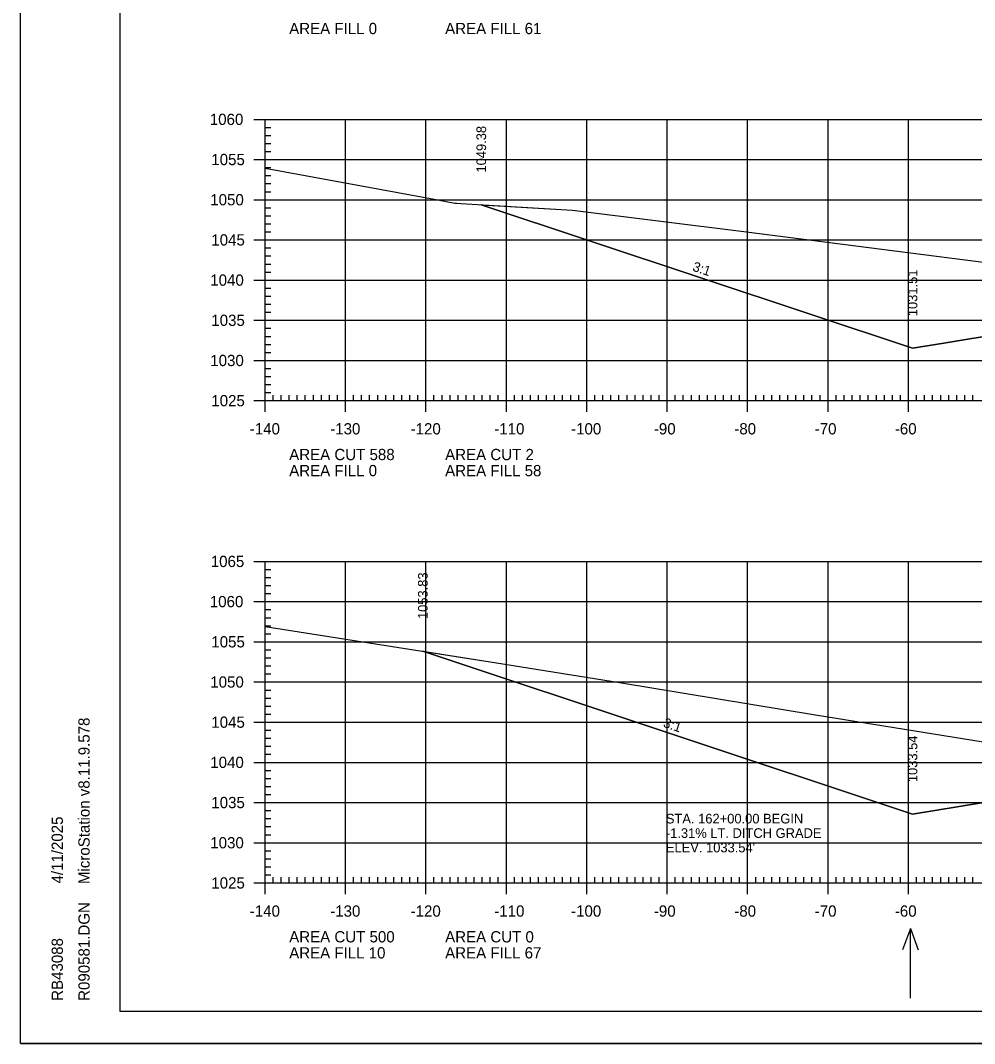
# Model space of a CAD drawing. Extents: x 1322838 to 1324533, y 339903 to 351025.
# Drawn here: x 1323533.3 to 1323651.9, y 345965.4 to 346092.7 of the extents above; entities that cross this region are included whole.
import ezdxf

# ---------------------------------------------------------------- set-up
doc = ezdxf.new("R2010")
doc.units = 0
for name, color, linetype in [('R_Axis', 7, 'Continuous'), ('R_Axis Annot', 7, 'Continuous'), ('R_Border', 7, 'Continuous'), ('R_Drive', 7, 'Continuous'), ('R_Exist Surface', 7, 'Continuous'), ('R_Fin Surface', 7, 'Continuous'), ('R_Fin Surface Annot', 7, 'Continuous'), ('R_Grid', 7, 'Continuous'), ('R_No Plot', 7, 'Continuous'), ('R_Water Annot', 7, 'Continuous')]:
    doc.layers.add(name, color=color, linetype=linetype)

msp = doc.modelspace()

# ---------------------------------------------------------------- linework, layer by layer
at = {"layer": 'R_Axis'}
for p, q in [((1323562.32, 346080.42), (1323565.12, 346080.42)), ((1323563.72, 346045.42), (1323563.72, 346080.42)), ((1323563.72, 346079.42), (1323564.42, 346079.42)), ((1323563.72, 346078.42), (1323564.42, 346078.42)), ((1323563.72, 346077.42), (1323564.42, 346077.42)), ((1323563.72, 346076.42), (1323564.42, 346076.42)), ((1323562.32, 346075.42), (1323565.12, 346075.42)), ((1323563.72, 346074.42), (1323564.42, 346074.42)), ((1323563.72, 346073.42), (1323564.42, 346073.42)), ((1323563.72, 346072.42), (1323564.42, 346072.42)), ((1323563.72, 346071.42), (1323564.42, 346071.42)), ((1323562.32, 346070.42), (1323565.12, 346070.42)), ((1323563.72, 346069.42), (1323564.42, 346069.42)), ((1323563.72, 346068.42), (1323564.42, 346068.42)), ((1323563.72, 346067.42), (1323564.42, 346067.42)), ((1323563.72, 346066.42), (1323564.42, 346066.42)), ((1323562.32, 346065.42), (1323565.12, 346065.42)), ((1323563.72, 346064.42), (1323564.42, 346064.42)), ((1323563.72, 346063.42), (1323564.42, 346063.42)), ((1323563.72, 346062.42), (1323564.42, 346062.42)), ((1323563.72, 346061.42), (1323564.42, 346061.42)), ((1323562.32, 346060.42), (1323565.12, 346060.42)), ((1323563.72, 346059.42), (1323564.42, 346059.42)), ((1323563.72, 346058.42), (1323564.42, 346058.42)), ((1323563.72, 346057.42), (1323564.42, 346057.42)), ((1323563.72, 346056.42), (1323564.42, 346056.42)), ((1323562.32, 346055.42), (1323565.12, 346055.42)), ((1323563.72, 346054.42), (1323564.42, 346054.42)), ((1323563.72, 346053.42), (1323564.42, 346053.42)), ((1323563.72, 346052.42), (1323564.42, 346052.42)), ((1323563.72, 346051.42), (1323564.42, 346051.42)), ((1323562.32, 346050.42), (1323565.12, 346050.42)), ((1323563.72, 346049.42), (1323564.42, 346049.42)), ((1323563.72, 346048.42), (1323564.42, 346048.42)), ((1323563.72, 346047.42), (1323564.42, 346047.42)), ((1323563.72, 346044.02), (1323563.72, 346046.82)), ((1323573.72, 346044.02), (1323573.72, 346046.82)), ((1323583.72, 346044.02), (1323583.72, 346046.82)), ((1323593.72, 346044.02), (1323593.72, 346046.82)), ((1323603.72, 346044.02), (1323603.72, 346046.82)), ((1323613.72, 346044.02), (1323613.72, 346046.82)), ((1323623.72, 346044.02), (1323623.72, 346046.82)), ((1323633.72, 346044.02), (1323633.72, 346046.82)), ((1323643.72, 346044.02), (1323643.72, 346046.82)), ((1323563.72, 346046.42), (1323564.42, 346046.42)), ((1323564.72, 346045.42), (1323564.72, 346046.12)), ((1323565.72, 346045.42), (1323565.72, 346046.12)), ((1323566.72, 346045.42), (1323566.72, 346046.12)), ((1323567.72, 346045.42), (1323567.72, 346046.12)), ((1323568.72, 346045.42), (1323568.72, 346046.12)), ((1323569.72, 346045.42), (1323569.72, 346046.12)), ((1323570.72, 346045.42), (1323570.72, 346046.12)), ((1323571.72, 346045.42), (1323571.72, 346046.12)), ((1323572.72, 346045.42), (1323572.72, 346046.12)), ((1323574.72, 346045.42), (1323574.72, 346046.12)), ((1323575.72, 346045.42), (1323575.72, 346046.12)), ((1323576.72, 346045.42), (1323576.72, 346046.12)), ((1323577.72, 346045.42), (1323577.72, 346046.12)), ((1323578.72, 346045.42), (1323578.72, 346046.12)), ((1323579.72, 346045.42), (1323579.72, 346046.12)), ((1323580.72, 346045.42), (1323580.72, 346046.12)), ((1323581.72, 346045.42), (1323581.72, 346046.12)), ((1323582.72, 346045.42), (1323582.72, 346046.12)), ((1323584.72, 346045.42), (1323584.72, 346046.12)), ((1323585.72, 346045.42), (1323585.72, 346046.12)), ((1323586.72, 346045.42), (1323586.72, 346046.12)), ((1323587.72, 346045.42), (1323587.72, 346046.12)), ((1323588.72, 346045.42), (1323588.72, 346046.12)), ((1323589.72, 346045.42), (1323589.72, 346046.12)), ((1323590.72, 346045.42), (1323590.72, 346046.12)), ((1323591.72, 346045.42), (1323591.72, 346046.12)), ((1323592.72, 346045.42), (1323592.72, 346046.12)), ((1323594.72, 346045.42), (1323594.72, 346046.12)), ((1323595.72, 346045.42), (1323595.72, 346046.12)), ((1323596.72, 346045.42), (1323596.72, 346046.12)), ((1323597.72, 346045.42), (1323597.72, 346046.12)), ((1323598.72, 346045.42), (1323598.72, 346046.12)), ((1323599.72, 346045.42), (1323599.72, 346046.12)), ((1323600.72, 346045.42), (1323600.72, 346046.12)), ((1323601.72, 346045.42), (1323601.72, 346046.12)), ((1323602.72, 346045.42), (1323602.72, 346046.12)), ((1323604.72, 346045.42), (1323604.72, 346046.12)), ((1323605.72, 346045.42), (1323605.72, 346046.12)), ((1323606.72, 346045.42), (1323606.72, 346046.12)), ((1323607.72, 346045.42), (1323607.72, 346046.12)), ((1323608.72, 346045.42), (1323608.72, 346046.12)), ((1323609.72, 346045.42), (1323609.72, 346046.12)), ((1323610.72, 346045.42), (1323610.72, 346046.12)), ((1323611.72, 346045.42), (1323611.72, 346046.12)), ((1323612.72, 346045.42), (1323612.72, 346046.12)), ((1323614.72, 346045.42), (1323614.72, 346046.12)), ((1323615.72, 346045.42), (1323615.72, 346046.12)), ((1323616.72, 346045.42), (1323616.72, 346046.12)), ((1323617.72, 346045.42), (1323617.72, 346046.12)), ((1323618.72, 346045.42), (1323618.72, 346046.12)), ((1323619.72, 346045.42), (1323619.72, 346046.12)), ((1323620.72, 346045.42), (1323620.72, 346046.12)), ((1323621.72, 346045.42), (1323621.72, 346046.12)), ((1323622.72, 346045.42), (1323622.72, 346046.12)), ((1323624.72, 346045.42), (1323624.72, 346046.12)), ((1323625.72, 346045.42), (1323625.72, 346046.12)), ((1323626.72, 346045.42), (1323626.72, 346046.12)), ((1323627.72, 346045.42), (1323627.72, 346046.12)), ((1323628.72, 346045.42), (1323628.72, 346046.12)), ((1323629.72, 346045.42), (1323629.72, 346046.12)), ((1323630.72, 346045.42), (1323630.72, 346046.12)), ((1323631.72, 346045.42), (1323631.72, 346046.12)), ((1323632.72, 346045.42), (1323632.72, 346046.12)), ((1323634.72, 346045.42), (1323634.72, 346046.12)), ((1323635.72, 346045.42), (1323635.72, 346046.12)), ((1323636.72, 346045.42), (1323636.72, 346046.12)), ((1323637.72, 346045.42), (1323637.72, 346046.12)), ((1323638.72, 346045.42), (1323638.72, 346046.12)), ((1323639.72, 346045.42), (1323639.72, 346046.12)), ((1323640.72, 346045.42), (1323640.72, 346046.12)), ((1323641.72, 346045.42), (1323641.72, 346046.12)), ((1323642.72, 346045.42), (1323642.72, 346046.12)), ((1323644.72, 346045.42), (1323644.72, 346046.12)), ((1323645.72, 346045.42), (1323645.72, 346046.12)), ((1323646.72, 346045.42), (1323646.72, 346046.12)), ((1323647.72, 346045.42), (1323647.72, 346046.12)), ((1323648.72, 346045.42), (1323648.72, 346046.12)), ((1323649.72, 346045.42), (1323649.72, 346046.12)), ((1323650.72, 346045.42), (1323650.72, 346046.12)), ((1323651.72, 346045.42), (1323651.72, 346046.12)), ((1323562.32, 346045.42), (1323565.12, 346045.42)), ((1323563.72, 346045.42), (1323843.72, 346045.42)), ((1323562.32, 346025.42), (1323565.12, 346025.42)), ((1323563.72, 345985.42), (1323563.72, 346025.42)), ((1323563.72, 346024.42), (1323564.42, 346024.42)), ((1323563.72, 346023.42), (1323564.42, 346023.42)), ((1323563.72, 346022.42), (1323564.42, 346022.42)), ((1323563.72, 346021.42), (1323564.42, 346021.42)), ((1323562.32, 346020.42), (1323565.12, 346020.42)), ((1323563.72, 346019.42), (1323564.42, 346019.42)), ((1323563.72, 346018.42), (1323564.42, 346018.42)), ((1323563.72, 346017.42), (1323564.42, 346017.42)), ((1323563.72, 346016.42), (1323564.42, 346016.42)), ((1323562.32, 346015.42), (1323565.12, 346015.42)), ((1323563.72, 346014.42), (1323564.42, 346014.42)), ((1323563.72, 346013.42), (1323564.42, 346013.42)), ((1323563.72, 346012.42), (1323564.42, 346012.42)), ((1323563.72, 346011.42), (1323564.42, 346011.42)), ((1323562.32, 346010.42), (1323565.12, 346010.42)), ((1323563.72, 346009.42), (1323564.42, 346009.42)), ((1323563.72, 346008.42), (1323564.42, 346008.42)), ((1323563.72, 346007.42), (1323564.42, 346007.42)), ((1323563.72, 346006.42), (1323564.42, 346006.42)), ((1323562.32, 346005.42), (1323565.12, 346005.42)), ((1323563.72, 346004.42), (1323564.42, 346004.42)), ((1323563.72, 346003.42), (1323564.42, 346003.42)), ((1323563.72, 346002.42), (1323564.42, 346002.42)), ((1323563.72, 346001.42), (1323564.42, 346001.42)), ((1323562.32, 346000.42), (1323565.12, 346000.42)), ((1323563.72, 345999.42), (1323564.42, 345999.42)), ((1323563.72, 345998.42), (1323564.42, 345998.42)), ((1323563.72, 345997.42), (1323564.42, 345997.42)), ((1323563.72, 345996.42), (1323564.42, 345996.42)), ((1323562.32, 345995.42), (1323565.12, 345995.42)), ((1323563.72, 345994.42), (1323564.42, 345994.42)), ((1323563.72, 345993.42), (1323564.42, 345993.42)), ((1323563.72, 345992.42), (1323564.42, 345992.42)), ((1323563.72, 345991.42), (1323564.42, 345991.42)), ((1323562.32, 345990.42), (1323565.12, 345990.42)), ((1323563.72, 345989.42), (1323564.42, 345989.42)), ((1323563.72, 345988.42), (1323564.42, 345988.42)), ((1323563.72, 345987.42), (1323564.42, 345987.42)), ((1323563.72, 345984.02), (1323563.72, 345986.82)), ((1323563.72, 345986.42), (1323564.42, 345986.42)), ((1323564.72, 345985.42), (1323564.72, 345986.12)), ((1323565.72, 345985.42), (1323565.72, 345986.12)), ((1323566.72, 345985.42), (1323566.72, 345986.12)), ((1323567.72, 345985.42), (1323567.72, 345986.12)), ((1323568.72, 345985.42), (1323568.72, 345986.12)), ((1323569.72, 345985.42), (1323569.72, 345986.12)), ((1323570.72, 345985.42), (1323570.72, 345986.12)), ((1323571.72, 345985.42), (1323571.72, 345986.12)), ((1323572.72, 345985.42), (1323572.72, 345986.12)), ((1323573.72, 345984.02), (1323573.72, 345986.82)), ((1323574.72, 345985.42), (1323574.72, 345986.12)), ((1323575.72, 345985.42), (1323575.72, 345986.12)), ((1323576.72, 345985.42), (1323576.72, 345986.12)), ((1323577.72, 345985.42), (1323577.72, 345986.12)), ((1323578.72, 345985.42), (1323578.72, 345986.12)), ((1323579.72, 345985.42), (1323579.72, 345986.12)), ((1323580.72, 345985.42), (1323580.72, 345986.12)), ((1323581.72, 345985.42), (1323581.72, 345986.12)), ((1323582.72, 345985.42), (1323582.72, 345986.12)), ((1323583.72, 345984.02), (1323583.72, 345986.82)), ((1323584.72, 345985.42), (1323584.72, 345986.12)), ((1323585.72, 345985.42), (1323585.72, 345986.12)), ((1323586.72, 345985.42), (1323586.72, 345986.12)), ((1323587.72, 345985.42), (1323587.72, 345986.12)), ((1323588.72, 345985.42), (1323588.72, 345986.12)), ((1323589.72, 345985.42), (1323589.72, 345986.12)), ((1323590.72, 345985.42), (1323590.72, 345986.12)), ((1323591.72, 345985.42), (1323591.72, 345986.12)), ((1323592.72, 345985.42), (1323592.72, 345986.12)), ((1323593.72, 345984.02), (1323593.72, 345986.82)), ((1323594.72, 345985.42), (1323594.72, 345986.12)), ((1323595.72, 345985.42), (1323595.72, 345986.12)), ((1323596.72, 345985.42), (1323596.72, 345986.12)), ((1323597.72, 345985.42), (1323597.72, 345986.12)), ((1323598.72, 345985.42), (1323598.72, 345986.12)), ((1323599.72, 345985.42), (1323599.72, 345986.12)), ((1323600.72, 345985.42), (1323600.72, 345986.12)), ((1323601.72, 345985.42), (1323601.72, 345986.12)), ((1323602.72, 345985.42), (1323602.72, 345986.12)), ((1323603.72, 345984.02), (1323603.72, 345986.82)), ((1323604.72, 345985.42), (1323604.72, 345986.12)), ((1323605.72, 345985.42), (1323605.72, 345986.12)), ((1323606.72, 345985.42), (1323606.72, 345986.12)), ((1323607.72, 345985.42), (1323607.72, 345986.12)), ((1323608.72, 345985.42), (1323608.72, 345986.12)), ((1323609.72, 345985.42), (1323609.72, 345986.12)), ((1323610.72, 345985.42), (1323610.72, 345986.12)), ((1323611.72, 345985.42), (1323611.72, 345986.12)), ((1323612.72, 345985.42), (1323612.72, 345986.12)), ((1323613.72, 345984.02), (1323613.72, 345986.82)), ((1323614.72, 345985.42), (1323614.72, 345986.12)), ((1323615.72, 345985.42), (1323615.72, 345986.12)), ((1323616.72, 345985.42), (1323616.72, 345986.12)), ((1323617.72, 345985.42), (1323617.72, 345986.12)), ((1323618.72, 345985.42), (1323618.72, 345986.12)), ((1323619.72, 345985.42), (1323619.72, 345986.12)), ((1323620.72, 345985.42), (1323620.72, 345986.12)), ((1323621.72, 345985.42), (1323621.72, 345986.12)), ((1323622.72, 345985.42), (1323622.72, 345986.12)), ((1323623.72, 345984.02), (1323623.72, 345986.82)), ((1323624.72, 345985.42), (1323624.72, 345986.12)), ((1323625.72, 345985.42), (1323625.72, 345986.12)), ((1323626.72, 345985.42), (1323626.72, 345986.12)), ((1323627.72, 345985.42), (1323627.72, 345986.12)), ((1323628.72, 345985.42), (1323628.72, 345986.12)), ((1323629.72, 345985.42), (1323629.72, 345986.12)), ((1323630.72, 345985.42), (1323630.72, 345986.12)), ((1323631.72, 345985.42), (1323631.72, 345986.12)), ((1323632.72, 345985.42), (1323632.72, 345986.12)), ((1323633.72, 345984.02), (1323633.72, 345986.82)), ((1323634.72, 345985.42), (1323634.72, 345986.12)), ((1323635.72, 345985.42), (1323635.72, 345986.12)), ((1323636.72, 345985.42), (1323636.72, 345986.12)), ((1323637.72, 345985.42), (1323637.72, 345986.12)), ((1323638.72, 345985.42), (1323638.72, 345986.12)), ((1323639.72, 345985.42), (1323639.72, 345986.12)), ((1323640.72, 345985.42), (1323640.72, 345986.12)), ((1323641.72, 345985.42), (1323641.72, 345986.12)), ((1323642.72, 345985.42), (1323642.72, 345986.12)), ((1323643.72, 345984.02), (1323643.72, 345986.82)), ((1323644.72, 345985.42), (1323644.72, 345986.12)), ((1323645.72, 345985.42), (1323645.72, 345986.12)), ((1323646.72, 345985.42), (1323646.72, 345986.12)), ((1323647.72, 345985.42), (1323647.72, 345986.12)), ((1323648.72, 345985.42), (1323648.72, 345986.12)), ((1323649.72, 345985.42), (1323649.72, 345986.12)), ((1323650.72, 345985.42), (1323650.72, 345986.12)), ((1323651.72, 345985.42), (1323651.72, 345986.12)), ((1323562.32, 345985.42), (1323565.12, 345985.42)), ((1323563.72, 345985.42), (1323843.72, 345985.42))]:
    msp.add_line(p, q, dxfattribs=at)
at = {"layer": 'R_Border'}
for p, q in [((1323545.72, 345969.42), (1323545.72, 346174.88)), ((1323545.72, 345969.42), (1323545.72, 345969.42)), ((1323861.9, 345969.42), (1323545.72, 345969.42))]:
    msp.add_line(p, q, dxfattribs=at)
at = {"layer": 'R_Exist Surface'}
for points in [[(1323563.72, 346074.34), (1323585.2, 346070.4), (1323586.66, 346070.13), (1323587.37, 346070), (1323587.5, 346069.98), (1323588.06, 346069.96), (1323601.93, 346069.1), (1323623.57, 346066.44), (1323660.81, 346061.67)], [(1323563.72, 346017.34), (1323592.51, 346012.8), (1323607.78, 346010.34), (1323632.16, 346006.35), (1323661.5, 346001.61)]]:
    msp.add_lwpolyline(points, dxfattribs=at)
at = {"layer": 'R_Fin Surface'}
for points in [[(1323590.6, 346069.8), (1323590.6, 346069.8), (1323631.51, 346056.17), (1323644.22, 346051.93), (1323648.12, 346052.58), (1323655.62, 346053.83), (1323666.22, 346055.6), (1323669.97, 346055.8), (1323672.22, 346055.93), (1323672.99, 346055.97), (1323674.22, 346056.04), (1323703.72, 346057.66), (1323716.68, 346058.37), (1323733.21, 346059.28), (1323733.22, 346059.28), (1323734.77, 346059.37), (1323735.22, 346059.39), (1323741.22, 346059.72), (1323745.2, 346058.72), (1323748.79, 346057.83), (1323763.22, 346054.22), (1323769.98, 346051.96)], [(1323583.33, 346014.25), (1323583.33, 346014.25), (1323644.22, 345993.96), (1323652.8, 345995.4), (1323656.71, 345996.05), (1323666.22, 345997.63), (1323671.85, 345997.86), (1323672.22, 345997.88), (1323672.33, 345997.88), (1323674.22, 345997.96), (1323674.22, 345997.96), (1323703.72, 345999.18), (1323733.22, 346000.4), (1323733.88, 346000.43), (1323735.22, 346000.48), (1323739.1, 346000.64), (1323741.22, 346000.73), (1323748.43, 345998.92), (1323754.17, 345997.49), (1323763.22, 345995.23), (1323769.04, 345993.29)]]:
    msp.add_lwpolyline(points, dxfattribs=at)
at = {"layer": 'R_Grid'}
for p, q in [((1323563.72, 346080.42), (1323843.72, 346080.42)), ((1323563.72, 346045.42), (1323563.72, 346080.42)), ((1323573.72, 346045.42), (1323573.72, 346080.42)), ((1323583.72, 346045.42), (1323583.72, 346080.42)), ((1323593.72, 346045.42), (1323593.72, 346080.42)), ((1323603.72, 346045.42), (1323603.72, 346080.42)), ((1323613.72, 346045.42), (1323613.72, 346080.42)), ((1323623.72, 346045.42), (1323623.72, 346080.42)), ((1323633.72, 346045.42), (1323633.72, 346080.42)), ((1323643.72, 346045.42), (1323643.72, 346080.42)), ((1323563.72, 346075.42), (1323843.72, 346075.42)), ((1323563.72, 346070.42), (1323843.72, 346070.42)), ((1323563.72, 346065.42), (1323843.72, 346065.42)), ((1323563.72, 346060.42), (1323843.72, 346060.42)), ((1323563.72, 346055.42), (1323843.72, 346055.42)), ((1323563.72, 346050.42), (1323843.72, 346050.42)), ((1323563.72, 346045.42), (1323843.72, 346045.42)), ((1323563.72, 346025.42), (1323843.72, 346025.42)), ((1323563.72, 345985.42), (1323563.72, 346025.42)), ((1323573.72, 345985.42), (1323573.72, 346025.42)), ((1323583.72, 345985.42), (1323583.72, 346025.42)), ((1323593.72, 345985.42), (1323593.72, 346025.42)), ((1323603.72, 345985.42), (1323603.72, 346025.42)), ((1323613.72, 345985.42), (1323613.72, 346025.42)), ((1323623.72, 345985.42), (1323623.72, 346025.42)), ((1323633.72, 345985.42), (1323633.72, 346025.42)), ((1323643.72, 345985.42), (1323643.72, 346025.42)), ((1323563.72, 346020.42), (1323843.72, 346020.42)), ((1323563.72, 346015.42), (1323843.72, 346015.42)), ((1323563.72, 346010.42), (1323843.72, 346010.42)), ((1323563.72, 346005.42), (1323843.72, 346005.42)), ((1323563.72, 346000.42), (1323843.72, 346000.42)), ((1323563.72, 345995.42), (1323843.72, 345995.42)), ((1323563.72, 345990.42), (1323843.72, 345990.42)), ((1323563.72, 345985.42), (1323843.72, 345985.42))]:
    msp.add_line(p, q, dxfattribs=at)
at = {"layer": 'R_No Plot'}
msp.add_line((1323533.31, 345965.44), (1323866.65, 345965.44), dxfattribs=at)
for points in [[(1323533.31, 346178.78), (1323866.65, 346178.78), (1323866.65, 345965.44), (1323533.31, 345965.44)], [(1323779.64, 346174.88), (1323799.26, 346174.88), (1323799.26, 346165), (1323815.37, 346165), (1323838.57, 346165), (1323838.57, 346132.33), (1323861.77, 346132.33), (1323861.9, 345969.42), (1323545.72, 345969.42), (1323545.72, 346174.88)], [(1323590.6, 346069.8), (1323601.93, 346069.1), (1323623.57, 346066.44), (1323660.81, 346061.67), (1323668.14, 346059.58), (1323670.48, 346058.89), (1323681.54, 346056.48), (1323682.14, 346056.36), (1323694.35, 346055.88), (1323694.39, 346055.88), (1323699.81, 346056.51), (1323699.86, 346056.51), (1323700.86, 346056.61), (1323703.69, 346056.88), (1323707.16, 346057.29), (1323707.29, 346057.3), (1323709.85, 346057.45), (1323709.84, 346056.7), (1323672.22, 346054.64), (1323655.62, 346053.83), (1323648.12, 346052.58), (1323644.22, 346051.93), (1323631.51, 346056.17), (1323590.6, 346069.8)], [(1323583.33, 346014.25), (1323592.51, 346012.8), (1323607.78, 346010.34), (1323632.16, 346006.35), (1323661.5, 346001.61), (1323668.65, 345999.66), (1323668.68, 345999.65), (1323669.24, 345999.53), (1323681.59, 345996.97), (1323672.22, 345996.59), (1323656.71, 345996.05), (1323652.8, 345995.4), (1323644.22, 345993.96), (1323583.33, 346014.25)]]:
    msp.add_lwpolyline(points, close=True, dxfattribs=at)
at = {"layer": 'R_Water Annot'}
for p, q in [((1323643.95, 345979.77), (1323642.98, 345977.11)), ((1323643.95, 345971.08), (1323643.95, 345979.77)), ((1323643.95, 345979.77), (1323644.92, 345977.11))]:
    msp.add_line(p, q, dxfattribs=at)

# ---------------------------------------------------------------- texts
at = {"layer": 'R_Axis Annot'}
for s, p in [('AREA FILL 0', (1323566.72, 346091.02)), ('AREA FILL 61', (1323586.11, 346091.02)), ('1060', (1323556.85, 346079.72)), ('1055', (1323557.04, 346074.72)), ('1050', (1323556.91, 346069.72)), ('1045', (1323557.04, 346064.72)), ('1040', (1323556.91, 346059.72)), ('1035', (1323557.04, 346054.72)), ('1030', (1323556.91, 346049.72)), ('1025', (1323557.04, 346044.72)), ('-140', (1323561.82, 346041.22)), ('-130', (1323571.82, 346041.22)), ('-120', (1323581.82, 346041.22)), ('-110', (1323592.22, 346041.22)), ('-100', (1323601.77, 346041.22)), ('-90', (1323612.06, 346041.22)), ('-80', (1323622.06, 346041.22)), ('-70', (1323632.06, 346041.22)), ('-60', (1323642.02, 346041.22)), ('AREA CUT 588', (1323566.72, 346038.02)), ('AREA CUT 2', (1323586.11, 346038.02)), ('AREA FILL 0', (1323566.72, 346036.02)), ('AREA FILL 58', (1323586.11, 346036.02)), ('1065', (1323556.97, 346024.72)), ('1060', (1323556.85, 346019.72)), ('1055', (1323557.04, 346014.72)), ('1050', (1323556.91, 346009.72)), ('1045', (1323557.04, 346004.72)), ('1040', (1323556.91, 345999.72)), ('1035', (1323557.04, 345994.72)), ('1030', (1323556.91, 345989.72)), ('1025', (1323557.04, 345984.72)), ('-140', (1323561.82, 345981.22)), ('-130', (1323571.82, 345981.22)), ('-120', (1323581.82, 345981.22)), ('-110', (1323592.22, 345981.22)), ('-100', (1323601.77, 345981.22)), ('-90', (1323612.06, 345981.22)), ('-80', (1323622.06, 345981.22)), ('-70', (1323632.06, 345981.22)), ('-60', (1323642.02, 345981.22)), ('AREA CUT 500', (1323566.72, 345978.02)), ('AREA CUT 0', (1323586.11, 345978.02)), ('AREA FILL 10', (1323566.72, 345976.02)), ('AREA FILL 67', (1323586.11, 345976.02))]:
    msp.add_text(s, height=1.4, dxfattribs=at).set_placement(p)
at = {"layer": 'R_Border'}
for s, p in [('MicroStation v8.11.9.578', (1323541.91, 345985.28)), ('4/11/2025', (1323538.58, 345985.35)), ('R090581.DGN', (1323541.91, 345970.75)), ('RB43088', (1323538.58, 345970.75))]:
    msp.add_text(s, height=1.4, rotation=90, dxfattribs=at).set_placement(p)
at = {"layer": 'R_Drive'}
for s, p in [('STA. 162+00.00 BEGIN', (1323613.55, 345992.82)), ('-1.31% LT. DITCH GRADE', (1323613.55, 345991.02)), ("ELEV. 1033.54'", (1323613.55, 345989.22))]:
    msp.add_text(s, height=1.2, dxfattribs=at).set_placement(p)
at = {"layer": 'R_Fin Surface Annot'}
for s, rotation, p in [('1049.38', 90, (1323591.2, 346073.8)), ('3:1', 341.5649, (1323616.78, 346061.61)), ('1031.51', 90, (1323644.82, 346055.93)), ('1053.83', 90, (1323583.93, 346018.25)), ('3:1', 341.5721, (1323613.14, 346004.85)), ('1033.54', 90, (1323644.82, 345997.96))]:
    msp.add_text(s, height=1.2, rotation=rotation, dxfattribs=at).set_placement(p)

doc.saveas('drawing.dxf')
